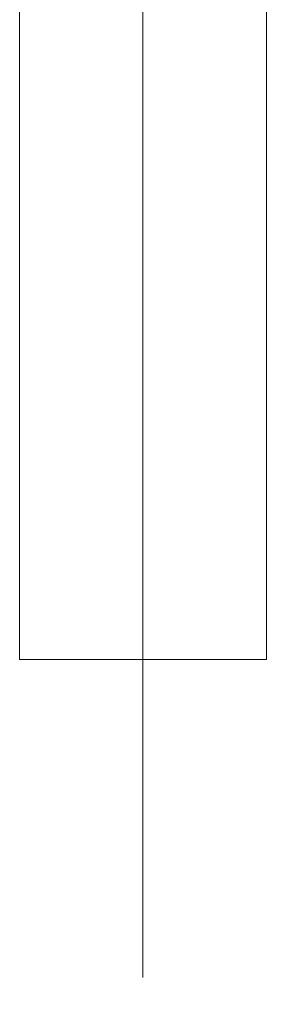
# Model space of a CAD drawing. Header units: millimetres. Extents: x -15830 to 4680139, y -28864 to 2281735.
# Tile 401 of 577: x 243844 to 244014, y 243587 to 244264. Entities that reach past the tile are written whole.
import ezdxf

# ---------------------------------------------------------------- set-up
doc = ezdxf.new("R2010")
doc.units = ezdxf.units.MM
doc.linetypes.add('CENTERX2', pattern=[101.6, 63.5, -12.7, 12.7, -12.7])
doc.linetypes.add('DASHDOT', pattern=[25.4, 12.7, -6.35, 0, -6.35])
for name, color, linetype, lineweight in [('A99_FVE', 30, 'Continuous', 5), ('A99_N_koty-200', 5, 'Continuous', 5), ('A99_N_koty-200 @ 1', 5, 'Continuous', 5), ('A99_N_koty-200 @ 10', 5, 'Continuous', 5), ('A99_N_koty-200 @ 100', 5, 'Continuous', 5), ('A99_N_koty-200 @ 200', 5, 'Continuous', 5), ('A99_N_koty-200 @ 250 (1)', 5, 'Continuous', 5), ('A99_N_koty-200 @ 250 (2)', 5, 'Continuous', 5), ('A99_N_koty-200 @ 400', 5, 'Continuous', 5), ('A99_S_osy', 1, 'CENTERX2', 5)]:
    doc.layers.add(name, color=color, linetype=linetype, lineweight=lineweight)
doc.styles.add('A99_kota', font='isocpeur.ttf', dxfattribs={"height": 2})
doc.dimstyles.new('A99_kota_200 new', dxfattribs={"dimscale": 200, "dimtxt": 2, "dimasz": 1.2, "dimexe": 0.5, "dimexo": 1.5, "dimgap": 0.3, "dimtad": 1, "dimdec": 0, "dimzin": 3, "dimdsep": 46, "dimtxsty": 'A99_kota', "dimblk": 'ARCHTICK', "dimcen": 2.5, "dimazin": 2, "dimtfac": 0.75, "dimtdec": 0, "dimtmove": 2, "dimatfit": 0, "dimfxl": 0, "dimtolj": 1, "dimtzin": 0, "dimlwd": 5, "dimlwe": 5, "dimarcsym": 0})

# ---------------------------------------------------------------- blocks, each defined once
blk = doc.blocks.new('_ArchTick')
at = {"color": 0, "linetype": 'ByBlock', "const_width": 0.15}
blk.add_lwpolyline([(-0.5, -0.5), (0.5, 0.5)], dxfattribs=at)
blk = doc.blocks.new('*D286')
at = {"layer": 'A99_N_koty-200', "color": 0, "linetype": 'Continuous', "lineweight": 5, "ltscale": 10, "transparency": 16777216}
for p, q in [((243928.95, 241208.25), (243928.95, 240758.25)), ((255928.95, 241208.25), (255928.95, 240758.25)), ((255928.95, 240808.25), (243928.95, 240808.25))]:
    blk.add_line(p, q, dxfattribs=at)
at = {"layer": 'Defpoints', "color": 0, "linetype": 'Continuous', "ltscale": 10, "transparency": 16777216}
for p in [(243928.95, 243683.25), (255928.95, 243683.25), (243928.95, 240808.25)]:
    blk.add_point(p, dxfattribs=at)
at = {"layer": 'A99_N_koty-200', "color": 0, "linetype": 'Continuous', "lineweight": 5, "ltscale": 10, "transparency": 16777216, "xscale": 120, "yscale": 120, "zscale": 120, "rotation": 180}
blk.add_blockref('_ArchTick', (243928.95, 240808.25), dxfattribs=at)
at = {"layer": 'A99_N_koty-200', "color": 0, "linetype": 'Continuous', "lineweight": 5, "ltscale": 10, "transparency": 16777216, "xscale": 120, "yscale": 120, "zscale": 120}
blk.add_blockref('_ArchTick', (255928.95, 240808.25), dxfattribs=at)
at = {"layer": 'A99_N_koty-200', "color": 0, "linetype": 'Continuous', "ltscale": 10, "transparency": 16777216, "insert": (249928.95, 240938.25), "char_height": 200, "attachment_point": 5, "style": 'A99_kota'}
blk.add_mtext('\\A1;12000', dxfattribs=at)
blk = doc.blocks.new('*D287')
at = {"layer": 'A99_N_koty-200', "color": 0, "linetype": 'Continuous', "lineweight": 5, "ltscale": 10, "transparency": 16777216}
for p, q in [((243928.95, 241608.25), (243928.95, 240708.25)), ((255928.95, 241608.25), (255928.95, 240708.25)), ((255928.95, 240808.25), (243928.95, 240808.25))]:
    blk.add_line(p, q, dxfattribs=at)
at = {"layer": 'Defpoints', "color": 0, "linetype": 'Continuous', "ltscale": 10, "transparency": 16777216}
for p in [(243928.95, 243683.25), (255928.95, 243683.25), (243928.95, 240808.25)]:
    blk.add_point(p, dxfattribs=at)
at = {"layer": 'A99_N_koty-200', "color": 0, "linetype": 'Continuous', "lineweight": 5, "ltscale": 10, "transparency": 16777216, "xscale": 240, "yscale": 240, "zscale": 240, "rotation": 180}
blk.add_blockref('_ArchTick', (243928.95, 240808.25), dxfattribs=at)
at = {"layer": 'A99_N_koty-200', "color": 0, "linetype": 'Continuous', "lineweight": 5, "ltscale": 10, "transparency": 16777216, "xscale": 240, "yscale": 240, "zscale": 240}
blk.add_blockref('_ArchTick', (255928.95, 240808.25), dxfattribs=at)
at = {"layer": 'A99_N_koty-200', "color": 0, "linetype": 'Continuous', "ltscale": 10, "transparency": 16777216, "insert": (249928.95, 241068.25), "char_height": 400, "attachment_point": 5, "style": 'A99_kota'}
blk.add_mtext('\\A1;12000', dxfattribs=at)
blk = doc.blocks.new('*D288')
at = {"layer": 'A99_N_koty-200', "color": 0, "linetype": 'Continuous', "lineweight": 5, "ltscale": 10, "transparency": 16777216}
for p, q in [((243928.95, 240812.25), (243928.95, 240807.75)), ((255928.95, 240808.25), (243928.95, 240808.25)), ((255928.95, 240812.25), (255928.95, 240807.75))]:
    blk.add_line(p, q, dxfattribs=at)
at = {"layer": 'Defpoints', "color": 0, "linetype": 'Continuous', "ltscale": 10, "transparency": 16777216}
for p in [(243928.95, 243683.25), (255928.95, 243683.25), (243928.95, 240808.25)]:
    blk.add_point(p, dxfattribs=at)
at = {"layer": 'A99_N_koty-200', "color": 0, "linetype": 'Continuous', "lineweight": 5, "ltscale": 10, "transparency": 16777216, "xscale": 1.2, "yscale": 1.2, "zscale": 1.2, "rotation": 180}
blk.add_blockref('_ArchTick', (243928.95, 240808.25), dxfattribs=at)
at = {"layer": 'A99_N_koty-200', "color": 0, "linetype": 'Continuous', "lineweight": 5, "ltscale": 10, "transparency": 16777216, "xscale": 1.2, "yscale": 1.2, "zscale": 1.2}
blk.add_blockref('_ArchTick', (255928.95, 240808.25), dxfattribs=at)
at = {"layer": 'A99_N_koty-200', "color": 0, "linetype": 'Continuous', "ltscale": 10, "transparency": 16777216, "insert": (249928.95, 240809.55), "char_height": 2, "attachment_point": 5, "style": 'A99_kota'}
blk.add_mtext('\\A1;12000', dxfattribs=at)
blk = doc.blocks.new('*D289')
at = {"layer": 'A99_N_koty-200', "color": 0, "linetype": 'Continuous', "lineweight": 5, "ltscale": 10, "transparency": 16777216}
for p, q in [((243928.95, 242408.25), (243928.95, 240608.25)), ((255928.95, 242408.25), (255928.95, 240608.25)), ((255928.95, 240808.25), (243928.95, 240808.25))]:
    blk.add_line(p, q, dxfattribs=at)
at = {"layer": 'Defpoints', "color": 0, "linetype": 'Continuous', "ltscale": 10, "transparency": 16777216}
for p in [(243928.95, 243683.25), (255928.95, 243683.25), (243928.95, 240808.25)]:
    blk.add_point(p, dxfattribs=at)
at = {"layer": 'A99_N_koty-200', "color": 0, "linetype": 'Continuous', "lineweight": 5, "ltscale": 10, "transparency": 16777216, "xscale": 480, "yscale": 480, "zscale": 480, "rotation": 180}
blk.add_blockref('_ArchTick', (243928.95, 240808.25), dxfattribs=at)
at = {"layer": 'A99_N_koty-200', "color": 0, "linetype": 'Continuous', "lineweight": 5, "ltscale": 10, "transparency": 16777216, "xscale": 480, "yscale": 480, "zscale": 480}
blk.add_blockref('_ArchTick', (255928.95, 240808.25), dxfattribs=at)
at = {"layer": 'A99_N_koty-200', "color": 0, "linetype": 'Continuous', "ltscale": 10, "transparency": 16777216, "insert": (249928.95, 241328.25), "char_height": 800, "attachment_point": 5, "style": 'A99_kota'}
blk.add_mtext('\\A1;12000', dxfattribs=at)
blk = doc.blocks.new('*D290')
at = {"layer": 'A99_N_koty-200', "color": 0, "linetype": 'Continuous', "lineweight": 5, "ltscale": 10, "transparency": 16777216}
for p, q in [((243928.95, 240848.25), (243928.95, 240803.25)), ((255928.95, 240848.25), (255928.95, 240803.25)), ((255928.95, 240808.25), (243928.95, 240808.25))]:
    blk.add_line(p, q, dxfattribs=at)
at = {"layer": 'Defpoints', "color": 0, "linetype": 'Continuous', "ltscale": 10, "transparency": 16777216}
for p in [(243928.95, 243683.25), (255928.95, 243683.25), (243928.95, 240808.25)]:
    blk.add_point(p, dxfattribs=at)
at = {"layer": 'A99_N_koty-200', "color": 0, "linetype": 'Continuous', "lineweight": 5, "ltscale": 10, "transparency": 16777216, "xscale": 12, "yscale": 12, "zscale": 12, "rotation": 180}
blk.add_blockref('_ArchTick', (243928.95, 240808.25), dxfattribs=at)
at = {"layer": 'A99_N_koty-200', "color": 0, "linetype": 'Continuous', "lineweight": 5, "ltscale": 10, "transparency": 16777216, "xscale": 12, "yscale": 12, "zscale": 12}
blk.add_blockref('_ArchTick', (255928.95, 240808.25), dxfattribs=at)
at = {"layer": 'A99_N_koty-200', "color": 0, "linetype": 'Continuous', "ltscale": 10, "transparency": 16777216, "insert": (249928.95, 240821.25), "char_height": 20, "attachment_point": 5, "style": 'A99_kota'}
blk.add_mtext('\\A1;12000', dxfattribs=at)
blk = doc.blocks.new('*D291')
at = {"layer": 'A99_N_koty-200', "color": 0, "linetype": 'Continuous', "lineweight": 5, "ltscale": 10, "transparency": 16777216}
for p, q in [((243928.95, 241808.25), (243928.95, 240683.25)), ((255928.95, 241808.25), (255928.95, 240683.25)), ((255928.95, 240808.25), (243928.95, 240808.25))]:
    blk.add_line(p, q, dxfattribs=at)
at = {"layer": 'Defpoints', "color": 0, "linetype": 'Continuous', "ltscale": 10, "transparency": 16777216}
for p in [(243928.95, 243683.25), (255928.95, 243683.25), (243928.95, 240808.25)]:
    blk.add_point(p, dxfattribs=at)
at = {"layer": 'A99_N_koty-200', "color": 0, "linetype": 'Continuous', "lineweight": 5, "ltscale": 10, "transparency": 16777216, "xscale": 300, "yscale": 300, "zscale": 300, "rotation": 180}
blk.add_blockref('_ArchTick', (243928.95, 240808.25), dxfattribs=at)
at = {"layer": 'A99_N_koty-200', "color": 0, "linetype": 'Continuous', "lineweight": 5, "ltscale": 10, "transparency": 16777216, "xscale": 300, "yscale": 300, "zscale": 300}
blk.add_blockref('_ArchTick', (255928.95, 240808.25), dxfattribs=at)
at = {"layer": 'A99_N_koty-200', "color": 0, "linetype": 'Continuous', "ltscale": 10, "transparency": 16777216, "insert": (249928.95, 241133.25), "char_height": 500, "attachment_point": 5, "style": 'A99_kota'}
blk.add_mtext('\\A1;12000', dxfattribs=at)
blk = doc.blocks.new('*D292')
at = {"layer": 'A99_N_koty-200', "color": 0, "linetype": 'Continuous', "lineweight": 5, "ltscale": 10, "transparency": 16777216}
for p, q in [((243928.95, 241808.25), (243928.95, 240683.25)), ((255928.95, 241808.25), (255928.95, 240683.25)), ((255928.95, 240808.25), (243928.95, 240808.25))]:
    blk.add_line(p, q, dxfattribs=at)
at = {"layer": 'Defpoints', "color": 0, "linetype": 'Continuous', "ltscale": 10, "transparency": 16777216}
for p in [(243928.95, 243683.25), (255928.95, 243683.25), (243928.95, 240808.25)]:
    blk.add_point(p, dxfattribs=at)
at = {"layer": 'A99_N_koty-200', "color": 0, "linetype": 'Continuous', "lineweight": 5, "ltscale": 10, "transparency": 16777216, "xscale": 300, "yscale": 300, "zscale": 300, "rotation": 180}
blk.add_blockref('_ArchTick', (243928.95, 240808.25), dxfattribs=at)
at = {"layer": 'A99_N_koty-200', "color": 0, "linetype": 'Continuous', "lineweight": 5, "ltscale": 10, "transparency": 16777216, "xscale": 300, "yscale": 300, "zscale": 300}
blk.add_blockref('_ArchTick', (255928.95, 240808.25), dxfattribs=at)
at = {"layer": 'A99_N_koty-200', "color": 0, "linetype": 'Continuous', "ltscale": 10, "transparency": 16777216, "insert": (249928.95, 241133.25), "char_height": 500, "attachment_point": 5, "style": 'A99_kota'}
blk.add_mtext('\\A1;12000', dxfattribs=at)
blk = doc.blocks.new('*D293')
at = {"layer": 'A99_N_koty-200', "color": 0, "linetype": 'Continuous', "lineweight": 5, "ltscale": 10, "transparency": 16777216}
for p, q in [((237928.95, 241208.25), (237928.95, 240758.25)), ((243928.95, 241208.25), (243928.95, 240758.25)), ((243928.95, 240808.25), (237928.95, 240808.25))]:
    blk.add_line(p, q, dxfattribs=at)
at = {"layer": 'Defpoints', "color": 0, "linetype": 'Continuous', "ltscale": 10, "transparency": 16777216}
for p in [(237928.95, 243683.25), (243928.95, 243683.25), (237928.95, 240808.25)]:
    blk.add_point(p, dxfattribs=at)
at = {"layer": 'A99_N_koty-200', "color": 0, "linetype": 'Continuous', "lineweight": 5, "ltscale": 10, "transparency": 16777216, "xscale": 120, "yscale": 120, "zscale": 120, "rotation": 180}
blk.add_blockref('_ArchTick', (237928.95, 240808.25), dxfattribs=at)
at = {"layer": 'A99_N_koty-200', "color": 0, "linetype": 'Continuous', "lineweight": 5, "ltscale": 10, "transparency": 16777216, "xscale": 120, "yscale": 120, "zscale": 120}
blk.add_blockref('_ArchTick', (243928.95, 240808.25), dxfattribs=at)
at = {"layer": 'A99_N_koty-200', "color": 0, "linetype": 'Continuous', "ltscale": 10, "transparency": 16777216, "insert": (240928.95, 240938.25), "char_height": 200, "attachment_point": 5, "style": 'A99_kota'}
blk.add_mtext('\\A1;6000', dxfattribs=at)
blk = doc.blocks.new('*D294')
at = {"layer": 'A99_N_koty-200', "color": 0, "linetype": 'Continuous', "lineweight": 5, "ltscale": 10, "transparency": 16777216}
for p, q in [((237928.95, 241608.25), (237928.95, 240708.25)), ((243928.95, 241608.25), (243928.95, 240708.25)), ((243928.95, 240808.25), (237928.95, 240808.25))]:
    blk.add_line(p, q, dxfattribs=at)
at = {"layer": 'Defpoints', "color": 0, "linetype": 'Continuous', "ltscale": 10, "transparency": 16777216}
for p in [(237928.95, 243683.25), (243928.95, 243683.25), (237928.95, 240808.25)]:
    blk.add_point(p, dxfattribs=at)
at = {"layer": 'A99_N_koty-200', "color": 0, "linetype": 'Continuous', "lineweight": 5, "ltscale": 10, "transparency": 16777216, "xscale": 240, "yscale": 240, "zscale": 240, "rotation": 180}
blk.add_blockref('_ArchTick', (237928.95, 240808.25), dxfattribs=at)
at = {"layer": 'A99_N_koty-200', "color": 0, "linetype": 'Continuous', "lineweight": 5, "ltscale": 10, "transparency": 16777216, "xscale": 240, "yscale": 240, "zscale": 240}
blk.add_blockref('_ArchTick', (243928.95, 240808.25), dxfattribs=at)
at = {"layer": 'A99_N_koty-200', "color": 0, "linetype": 'Continuous', "ltscale": 10, "transparency": 16777216, "insert": (240928.95, 241068.25), "char_height": 400, "attachment_point": 5, "style": 'A99_kota'}
blk.add_mtext('\\A1;6000', dxfattribs=at)
blk = doc.blocks.new('*D295')
at = {"layer": 'A99_N_koty-200', "color": 0, "linetype": 'Continuous', "lineweight": 5, "ltscale": 10, "transparency": 16777216}
for p, q in [((237928.95, 240812.25), (237928.95, 240807.75)), ((243928.95, 240808.25), (237928.95, 240808.25)), ((243928.95, 240812.25), (243928.95, 240807.75))]:
    blk.add_line(p, q, dxfattribs=at)
at = {"layer": 'Defpoints', "color": 0, "linetype": 'Continuous', "ltscale": 10, "transparency": 16777216}
for p in [(237928.95, 243683.25), (243928.95, 243683.25), (237928.95, 240808.25)]:
    blk.add_point(p, dxfattribs=at)
at = {"layer": 'A99_N_koty-200', "color": 0, "linetype": 'Continuous', "lineweight": 5, "ltscale": 10, "transparency": 16777216, "xscale": 1.2, "yscale": 1.2, "zscale": 1.2, "rotation": 180}
blk.add_blockref('_ArchTick', (237928.95, 240808.25), dxfattribs=at)
at = {"layer": 'A99_N_koty-200', "color": 0, "linetype": 'Continuous', "lineweight": 5, "ltscale": 10, "transparency": 16777216, "xscale": 1.2, "yscale": 1.2, "zscale": 1.2}
blk.add_blockref('_ArchTick', (243928.95, 240808.25), dxfattribs=at)
at = {"layer": 'A99_N_koty-200', "color": 0, "linetype": 'Continuous', "ltscale": 10, "transparency": 16777216, "insert": (240928.95, 240809.55), "char_height": 2, "attachment_point": 5, "style": 'A99_kota'}
blk.add_mtext('\\A1;6000', dxfattribs=at)
blk = doc.blocks.new('*D296')
at = {"layer": 'A99_N_koty-200', "color": 0, "linetype": 'Continuous', "lineweight": 5, "ltscale": 10, "transparency": 16777216}
for p, q in [((237928.95, 242408.25), (237928.95, 240608.25)), ((243928.95, 242408.25), (243928.95, 240608.25)), ((243928.95, 240808.25), (237928.95, 240808.25))]:
    blk.add_line(p, q, dxfattribs=at)
at = {"layer": 'Defpoints', "color": 0, "linetype": 'Continuous', "ltscale": 10, "transparency": 16777216}
for p in [(237928.95, 243683.25), (243928.95, 243683.25), (237928.95, 240808.25)]:
    blk.add_point(p, dxfattribs=at)
at = {"layer": 'A99_N_koty-200', "color": 0, "linetype": 'Continuous', "lineweight": 5, "ltscale": 10, "transparency": 16777216, "xscale": 480, "yscale": 480, "zscale": 480, "rotation": 180}
blk.add_blockref('_ArchTick', (237928.95, 240808.25), dxfattribs=at)
at = {"layer": 'A99_N_koty-200', "color": 0, "linetype": 'Continuous', "lineweight": 5, "ltscale": 10, "transparency": 16777216, "xscale": 480, "yscale": 480, "zscale": 480}
blk.add_blockref('_ArchTick', (243928.95, 240808.25), dxfattribs=at)
at = {"layer": 'A99_N_koty-200', "color": 0, "linetype": 'Continuous', "ltscale": 10, "transparency": 16777216, "insert": (240928.95, 241328.25), "char_height": 800, "attachment_point": 5, "style": 'A99_kota'}
blk.add_mtext('\\A1;6000', dxfattribs=at)
blk = doc.blocks.new('*D297')
at = {"layer": 'A99_N_koty-200', "color": 0, "linetype": 'Continuous', "lineweight": 5, "ltscale": 10, "transparency": 16777216}
for p, q in [((237928.95, 240848.25), (237928.95, 240803.25)), ((243928.95, 240848.25), (243928.95, 240803.25)), ((243928.95, 240808.25), (237928.95, 240808.25))]:
    blk.add_line(p, q, dxfattribs=at)
at = {"layer": 'Defpoints', "color": 0, "linetype": 'Continuous', "ltscale": 10, "transparency": 16777216}
for p in [(237928.95, 243683.25), (243928.95, 243683.25), (237928.95, 240808.25)]:
    blk.add_point(p, dxfattribs=at)
at = {"layer": 'A99_N_koty-200', "color": 0, "linetype": 'Continuous', "lineweight": 5, "ltscale": 10, "transparency": 16777216, "xscale": 12, "yscale": 12, "zscale": 12, "rotation": 180}
blk.add_blockref('_ArchTick', (237928.95, 240808.25), dxfattribs=at)
at = {"layer": 'A99_N_koty-200', "color": 0, "linetype": 'Continuous', "lineweight": 5, "ltscale": 10, "transparency": 16777216, "xscale": 12, "yscale": 12, "zscale": 12}
blk.add_blockref('_ArchTick', (243928.95, 240808.25), dxfattribs=at)
at = {"layer": 'A99_N_koty-200', "color": 0, "linetype": 'Continuous', "ltscale": 10, "transparency": 16777216, "insert": (240928.95, 240821.25), "char_height": 20, "attachment_point": 5, "style": 'A99_kota'}
blk.add_mtext('\\A1;6000', dxfattribs=at)
blk = doc.blocks.new('*D298')
at = {"layer": 'A99_N_koty-200', "color": 0, "linetype": 'Continuous', "lineweight": 5, "ltscale": 10, "transparency": 16777216}
for p, q in [((237928.95, 241808.25), (237928.95, 240683.25)), ((243928.95, 241808.25), (243928.95, 240683.25)), ((243928.95, 240808.25), (237928.95, 240808.25))]:
    blk.add_line(p, q, dxfattribs=at)
at = {"layer": 'Defpoints', "color": 0, "linetype": 'Continuous', "ltscale": 10, "transparency": 16777216}
for p in [(237928.95, 243683.25), (243928.95, 243683.25), (237928.95, 240808.25)]:
    blk.add_point(p, dxfattribs=at)
at = {"layer": 'A99_N_koty-200', "color": 0, "linetype": 'Continuous', "lineweight": 5, "ltscale": 10, "transparency": 16777216, "xscale": 300, "yscale": 300, "zscale": 300, "rotation": 180}
blk.add_blockref('_ArchTick', (237928.95, 240808.25), dxfattribs=at)
at = {"layer": 'A99_N_koty-200', "color": 0, "linetype": 'Continuous', "lineweight": 5, "ltscale": 10, "transparency": 16777216, "xscale": 300, "yscale": 300, "zscale": 300}
blk.add_blockref('_ArchTick', (243928.95, 240808.25), dxfattribs=at)
at = {"layer": 'A99_N_koty-200', "color": 0, "linetype": 'Continuous', "ltscale": 10, "transparency": 16777216, "insert": (240928.95, 241133.25), "char_height": 500, "attachment_point": 5, "style": 'A99_kota'}
blk.add_mtext('\\A1;6000', dxfattribs=at)
blk = doc.blocks.new('*D299')
at = {"layer": 'A99_N_koty-200', "color": 0, "linetype": 'Continuous', "lineweight": 5, "ltscale": 10, "transparency": 16777216}
for p, q in [((237928.95, 241808.25), (237928.95, 240683.25)), ((243928.95, 241808.25), (243928.95, 240683.25)), ((243928.95, 240808.25), (237928.95, 240808.25))]:
    blk.add_line(p, q, dxfattribs=at)
at = {"layer": 'Defpoints', "color": 0, "linetype": 'Continuous', "ltscale": 10, "transparency": 16777216}
for p in [(237928.95, 243683.25), (243928.95, 243683.25), (237928.95, 240808.25)]:
    blk.add_point(p, dxfattribs=at)
at = {"layer": 'A99_N_koty-200', "color": 0, "linetype": 'Continuous', "lineweight": 5, "ltscale": 10, "transparency": 16777216, "xscale": 300, "yscale": 300, "zscale": 300, "rotation": 180}
blk.add_blockref('_ArchTick', (237928.95, 240808.25), dxfattribs=at)
at = {"layer": 'A99_N_koty-200', "color": 0, "linetype": 'Continuous', "lineweight": 5, "ltscale": 10, "transparency": 16777216, "xscale": 300, "yscale": 300, "zscale": 300}
blk.add_blockref('_ArchTick', (243928.95, 240808.25), dxfattribs=at)
at = {"layer": 'A99_N_koty-200', "color": 0, "linetype": 'Continuous', "ltscale": 10, "transparency": 16777216, "insert": (240928.95, 241133.25), "char_height": 500, "attachment_point": 5, "style": 'A99_kota'}
blk.add_mtext('\\A1;6000', dxfattribs=at)
blk = doc.blocks.new('*D103')
at = {"layer": 'A99_N_koty-200', "color": 0, "linetype": 'Continuous', "lineweight": 5, "ltscale": 10, "transparency": 16777216}
for p, q in [((213328.95, 243843.25), (213328.95, 244878.25)), ((243928.95, 243803.25), (243928.95, 244878.25)), ((213328.95, 244678.25), (243928.95, 244678.25))]:
    blk.add_line(p, q, dxfattribs=at)
at = {"layer": 'Defpoints', "color": 0, "linetype": 'Continuous', "ltscale": 10, "transparency": 16777216}
for p in [(243928.95, 244678.25), (213328.95, 243243.25), (243928.95, 243203.25)]:
    blk.add_point(p, dxfattribs=at)
at = {"layer": 'A99_N_koty-200', "color": 0, "linetype": 'Continuous', "lineweight": 5, "ltscale": 10, "transparency": 16777216, "xscale": 480, "yscale": 480, "zscale": 480, "rotation": 180}
blk.add_blockref('_ArchTick', (213328.95, 244678.25), dxfattribs=at)
at = {"layer": 'A99_N_koty-200', "color": 0, "linetype": 'Continuous', "lineweight": 5, "ltscale": 10, "transparency": 16777216, "xscale": 480, "yscale": 480, "zscale": 480}
blk.add_blockref('_ArchTick', (243928.95, 244678.25), dxfattribs=at)
at = {"layer": 'A99_N_koty-200', "color": 0, "linetype": 'Continuous', "ltscale": 10, "transparency": 16777216, "insert": (228628.95, 245198.25), "char_height": 800, "attachment_point": 5, "style": 'A99_kota'}
blk.add_mtext('\\A1;30600', dxfattribs=at)
blk = doc.blocks.new('*D105')
at = {"layer": 'A99_N_koty-200', "color": 0, "linetype": 'Continuous', "lineweight": 5, "ltscale": 10, "transparency": 16777216}
for p, q in [((213328.95, 243678.25), (213328.95, 244803.25)), ((243928.95, 243678.25), (243928.95, 244803.25)), ((213328.95, 244678.25), (243928.95, 244678.25))]:
    blk.add_line(p, q, dxfattribs=at)
at = {"layer": 'Defpoints', "color": 0, "linetype": 'Continuous', "ltscale": 10, "transparency": 16777216}
for p in [(243928.95, 244678.25), (213328.95, 243243.25), (243928.95, 243203.25)]:
    blk.add_point(p, dxfattribs=at)
at = {"layer": 'A99_N_koty-200', "color": 0, "linetype": 'Continuous', "lineweight": 5, "ltscale": 10, "transparency": 16777216, "xscale": 300, "yscale": 300, "zscale": 300, "rotation": 180}
blk.add_blockref('_ArchTick', (213328.95, 244678.25), dxfattribs=at)
at = {"layer": 'A99_N_koty-200', "color": 0, "linetype": 'Continuous', "lineweight": 5, "ltscale": 10, "transparency": 16777216, "xscale": 300, "yscale": 300, "zscale": 300}
blk.add_blockref('_ArchTick', (243928.95, 244678.25), dxfattribs=at)
at = {"layer": 'A99_N_koty-200', "color": 0, "linetype": 'Continuous', "ltscale": 10, "transparency": 16777216, "insert": (228628.95, 245003.25), "char_height": 500, "attachment_point": 5, "style": 'A99_kota'}
blk.add_mtext('\\A1;30600', dxfattribs=at)
blk = doc.blocks.new('*D106')
at = {"layer": 'A99_N_koty-200', "color": 0, "linetype": 'Continuous', "lineweight": 5, "ltscale": 10, "transparency": 16777216}
for p, q in [((213328.95, 243678.25), (213328.95, 244803.25)), ((243928.95, 243678.25), (243928.95, 244803.25)), ((213328.95, 244678.25), (243928.95, 244678.25))]:
    blk.add_line(p, q, dxfattribs=at)
at = {"layer": 'Defpoints', "color": 0, "linetype": 'Continuous', "ltscale": 10, "transparency": 16777216}
for p in [(243928.95, 244678.25), (213328.95, 243243.25), (243928.95, 243203.25)]:
    blk.add_point(p, dxfattribs=at)
at = {"layer": 'A99_N_koty-200', "color": 0, "linetype": 'Continuous', "lineweight": 5, "ltscale": 10, "transparency": 16777216, "xscale": 300, "yscale": 300, "zscale": 300, "rotation": 180}
blk.add_blockref('_ArchTick', (213328.95, 244678.25), dxfattribs=at)
at = {"layer": 'A99_N_koty-200', "color": 0, "linetype": 'Continuous', "lineweight": 5, "ltscale": 10, "transparency": 16777216, "xscale": 300, "yscale": 300, "zscale": 300}
blk.add_blockref('_ArchTick', (243928.95, 244678.25), dxfattribs=at)
at = {"layer": 'A99_N_koty-200', "color": 0, "linetype": 'Continuous', "ltscale": 10, "transparency": 16777216, "insert": (228628.95, 245003.25), "char_height": 500, "attachment_point": 5, "style": 'A99_kota'}
blk.add_mtext('\\A1;30600', dxfattribs=at)
blk = doc.blocks.new('*D110')
at = {"layer": 'A99_N_koty-200', "color": 0, "linetype": 'Continuous', "lineweight": 5, "ltscale": 10, "transparency": 16777216}
for p, q in [((243928.95, 243803.25), (243928.95, 244878.25)), ((292203.95, 243803.25), (292203.95, 244878.25)), ((243928.95, 244678.25), (292203.95, 244678.25))]:
    blk.add_line(p, q, dxfattribs=at)
at = {"layer": 'Defpoints', "color": 0, "linetype": 'Continuous', "ltscale": 10, "transparency": 16777216}
for p in [(292203.95, 244678.25), (243928.95, 243203.25), (292203.95, 243203.25)]:
    blk.add_point(p, dxfattribs=at)
at = {"layer": 'A99_N_koty-200', "color": 0, "linetype": 'Continuous', "lineweight": 5, "ltscale": 10, "transparency": 16777216, "xscale": 480, "yscale": 480, "zscale": 480, "rotation": 180}
blk.add_blockref('_ArchTick', (243928.95, 244678.25), dxfattribs=at)
at = {"layer": 'A99_N_koty-200', "color": 0, "linetype": 'Continuous', "lineweight": 5, "ltscale": 10, "transparency": 16777216, "xscale": 480, "yscale": 480, "zscale": 480}
blk.add_blockref('_ArchTick', (292203.95, 244678.25), dxfattribs=at)
at = {"layer": 'A99_N_koty-200', "color": 0, "linetype": 'Continuous', "ltscale": 10, "transparency": 16777216, "insert": (268066.45, 245198.25), "char_height": 800, "attachment_point": 5, "style": 'A99_kota'}
blk.add_mtext('\\A1;48275', dxfattribs=at)
blk = doc.blocks.new('*D112')
at = {"layer": 'A99_N_koty-200', "color": 0, "linetype": 'Continuous', "lineweight": 5, "ltscale": 10, "transparency": 16777216}
for p, q in [((243928.95, 243678.25), (243928.95, 244803.25)), ((292203.95, 243678.25), (292203.95, 244803.25)), ((243928.95, 244678.25), (292203.95, 244678.25))]:
    blk.add_line(p, q, dxfattribs=at)
at = {"layer": 'Defpoints', "color": 0, "linetype": 'Continuous', "ltscale": 10, "transparency": 16777216}
for p in [(292203.95, 244678.25), (243928.95, 243203.25), (292203.95, 243203.25)]:
    blk.add_point(p, dxfattribs=at)
at = {"layer": 'A99_N_koty-200', "color": 0, "linetype": 'Continuous', "lineweight": 5, "ltscale": 10, "transparency": 16777216, "xscale": 300, "yscale": 300, "zscale": 300, "rotation": 180}
blk.add_blockref('_ArchTick', (243928.95, 244678.25), dxfattribs=at)
at = {"layer": 'A99_N_koty-200', "color": 0, "linetype": 'Continuous', "lineweight": 5, "ltscale": 10, "transparency": 16777216, "xscale": 300, "yscale": 300, "zscale": 300}
blk.add_blockref('_ArchTick', (292203.95, 244678.25), dxfattribs=at)
at = {"layer": 'A99_N_koty-200', "color": 0, "linetype": 'Continuous', "ltscale": 10, "transparency": 16777216, "insert": (268066.45, 245003.25), "char_height": 500, "attachment_point": 5, "style": 'A99_kota'}
blk.add_mtext('\\A1;48275', dxfattribs=at)
blk = doc.blocks.new('*D113')
at = {"layer": 'A99_N_koty-200', "color": 0, "linetype": 'Continuous', "lineweight": 5, "ltscale": 10, "transparency": 16777216}
for p, q in [((243928.95, 243678.25), (243928.95, 244803.25)), ((292203.95, 243678.25), (292203.95, 244803.25)), ((243928.95, 244678.25), (292203.95, 244678.25))]:
    blk.add_line(p, q, dxfattribs=at)
at = {"layer": 'Defpoints', "color": 0, "linetype": 'Continuous', "ltscale": 10, "transparency": 16777216}
for p in [(292203.95, 244678.25), (243928.95, 243203.25), (292203.95, 243203.25)]:
    blk.add_point(p, dxfattribs=at)
at = {"layer": 'A99_N_koty-200', "color": 0, "linetype": 'Continuous', "lineweight": 5, "ltscale": 10, "transparency": 16777216, "xscale": 300, "yscale": 300, "zscale": 300, "rotation": 180}
blk.add_blockref('_ArchTick', (243928.95, 244678.25), dxfattribs=at)
at = {"layer": 'A99_N_koty-200', "color": 0, "linetype": 'Continuous', "lineweight": 5, "ltscale": 10, "transparency": 16777216, "xscale": 300, "yscale": 300, "zscale": 300}
blk.add_blockref('_ArchTick', (292203.95, 244678.25), dxfattribs=at)
at = {"layer": 'A99_N_koty-200', "color": 0, "linetype": 'Continuous', "ltscale": 10, "transparency": 16777216, "insert": (268066.45, 245003.25), "char_height": 500, "attachment_point": 5, "style": 'A99_kota'}
blk.add_mtext('\\A1;48275', dxfattribs=at)
blk = doc.blocks.new('*U792')
at = {"layer": 'A99_N_koty-200 @ 1', "linetype": 'Continuous', "ltscale": 10}
dim = blk.add_linear_dim(base=(243928.95, 240808.25), p1=(255928.95, 243683.25), p2=(243928.95, 243683.25), angle=180, dimstyle='A99_kota_200 new', override={"dimscale": 1, "dimtix": 1, "dimtofl": 1, "dimtmove": 1, "dimatfit": 1}, dxfattribs=at)
dim.commit()
dim.dimension.update_dxf_attribs({"geometry": '*D288', "text_midpoint": (249928.95, 240809.55)})
at = {"layer": 'A99_N_koty-200 @ 10', "linetype": 'Continuous', "ltscale": 10}
dim = blk.add_linear_dim(base=(243928.95, 240808.25), p1=(255928.95, 243683.25), p2=(243928.95, 243683.25), angle=180, dimstyle='A99_kota_200 new', override={"dimscale": 10, "dimtix": 1, "dimtofl": 1, "dimtmove": 1, "dimatfit": 1}, dxfattribs=at)
dim.commit()
dim.dimension.update_dxf_attribs({"geometry": '*D290', "text_midpoint": (249928.95, 240821.25)})
at = {"layer": 'A99_N_koty-200 @ 100', "linetype": 'Continuous', "ltscale": 10}
dim = blk.add_linear_dim(base=(243928.95, 240808.25), p1=(255928.95, 243683.25), p2=(243928.95, 243683.25), angle=180, dimstyle='A99_kota_200 new', override={"dimscale": 100, "dimtix": 1, "dimtofl": 1, "dimtmove": 1, "dimatfit": 1}, dxfattribs=at)
dim.commit()
dim.dimension.update_dxf_attribs({"geometry": '*D286', "text_midpoint": (249928.95, 240938.25)})
at = {"layer": 'A99_N_koty-200 @ 200', "linetype": 'Continuous', "ltscale": 10}
dim = blk.add_linear_dim(base=(243928.95, 240808.25), p1=(255928.95, 243683.25), p2=(243928.95, 243683.25), angle=180, dimstyle='A99_kota_200 new', override={"dimscale": 200, "dimtix": 1, "dimtofl": 1, "dimtmove": 1, "dimatfit": 1}, dxfattribs=at)
dim.commit()
dim.dimension.update_dxf_attribs({"geometry": '*D287', "text_midpoint": (249928.95, 241068.25)})
at = {"layer": 'A99_N_koty-200 @ 250 (1)', "linetype": 'Continuous', "ltscale": 10}
dim = blk.add_linear_dim(base=(243928.95, 240808.25), p1=(255928.95, 243683.25), p2=(243928.95, 243683.25), angle=180, dimstyle='A99_kota_200 new', override={"dimscale": 250, "dimtix": 1, "dimtofl": 1, "dimtmove": 1, "dimatfit": 1}, dxfattribs=at)
dim.commit()
dim.dimension.update_dxf_attribs({"geometry": '*D291', "text_midpoint": (249928.95, 241133.25)})
at = {"layer": 'A99_N_koty-200 @ 250 (2)', "linetype": 'Continuous', "ltscale": 10}
dim = blk.add_linear_dim(base=(243928.95, 240808.25), p1=(255928.95, 243683.25), p2=(243928.95, 243683.25), angle=180, dimstyle='A99_kota_200 new', override={"dimscale": 250, "dimtix": 1, "dimtofl": 1, "dimtmove": 1, "dimatfit": 1}, dxfattribs=at)
dim.commit()
dim.dimension.update_dxf_attribs({"geometry": '*D292', "text_midpoint": (249928.95, 241133.25)})
at = {"layer": 'A99_N_koty-200 @ 400', "linetype": 'Continuous', "ltscale": 10}
dim = blk.add_linear_dim(base=(243928.95, 240808.25), p1=(255928.95, 243683.25), p2=(243928.95, 243683.25), angle=180, dimstyle='A99_kota_200 new', override={"dimscale": 400, "dimtix": 1, "dimtofl": 1, "dimtmove": 1, "dimatfit": 1}, dxfattribs=at)
dim.commit()
dim.dimension.update_dxf_attribs({"geometry": '*D289', "text_midpoint": (249928.95, 241328.25)})
blk = doc.blocks.new('*U793')
at = {"layer": 'A99_N_koty-200 @ 1', "linetype": 'Continuous', "ltscale": 10}
dim = blk.add_linear_dim(base=(237928.95, 240808.25), p1=(243928.95, 243683.25), p2=(237928.95, 243683.25), angle=180, dimstyle='A99_kota_200 new', override={"dimscale": 1, "dimtix": 1, "dimtofl": 1, "dimtmove": 1, "dimatfit": 1}, dxfattribs=at)
dim.commit()
dim.dimension.update_dxf_attribs({"geometry": '*D295', "text_midpoint": (240928.95, 240809.55)})
at = {"layer": 'A99_N_koty-200 @ 10', "linetype": 'Continuous', "ltscale": 10}
dim = blk.add_linear_dim(base=(237928.95, 240808.25), p1=(243928.95, 243683.25), p2=(237928.95, 243683.25), angle=180, dimstyle='A99_kota_200 new', override={"dimscale": 10, "dimtix": 1, "dimtofl": 1, "dimtmove": 1, "dimatfit": 1}, dxfattribs=at)
dim.commit()
dim.dimension.update_dxf_attribs({"geometry": '*D297', "text_midpoint": (240928.95, 240821.25)})
at = {"layer": 'A99_N_koty-200 @ 100', "linetype": 'Continuous', "ltscale": 10}
dim = blk.add_linear_dim(base=(237928.95, 240808.25), p1=(243928.95, 243683.25), p2=(237928.95, 243683.25), angle=180, dimstyle='A99_kota_200 new', override={"dimscale": 100, "dimtix": 1, "dimtofl": 1, "dimtmove": 1, "dimatfit": 1}, dxfattribs=at)
dim.commit()
dim.dimension.update_dxf_attribs({"geometry": '*D293', "text_midpoint": (240928.95, 240938.25)})
at = {"layer": 'A99_N_koty-200 @ 200', "linetype": 'Continuous', "ltscale": 10}
dim = blk.add_linear_dim(base=(237928.95, 240808.25), p1=(243928.95, 243683.25), p2=(237928.95, 243683.25), angle=180, dimstyle='A99_kota_200 new', override={"dimscale": 200, "dimtix": 1, "dimtofl": 1, "dimtmove": 1, "dimatfit": 1}, dxfattribs=at)
dim.commit()
dim.dimension.update_dxf_attribs({"geometry": '*D294', "text_midpoint": (240928.95, 241068.25)})
at = {"layer": 'A99_N_koty-200 @ 250 (1)', "linetype": 'Continuous', "ltscale": 10}
dim = blk.add_linear_dim(base=(237928.95, 240808.25), p1=(243928.95, 243683.25), p2=(237928.95, 243683.25), angle=180, dimstyle='A99_kota_200 new', override={"dimscale": 250, "dimtix": 1, "dimtofl": 1, "dimtmove": 1, "dimatfit": 1}, dxfattribs=at)
dim.commit()
dim.dimension.update_dxf_attribs({"geometry": '*D298', "text_midpoint": (240928.95, 241133.25)})
at = {"layer": 'A99_N_koty-200 @ 250 (2)', "linetype": 'Continuous', "ltscale": 10}
dim = blk.add_linear_dim(base=(237928.95, 240808.25), p1=(243928.95, 243683.25), p2=(237928.95, 243683.25), angle=180, dimstyle='A99_kota_200 new', override={"dimscale": 250, "dimtix": 1, "dimtofl": 1, "dimtmove": 1, "dimatfit": 1}, dxfattribs=at)
dim.commit()
dim.dimension.update_dxf_attribs({"geometry": '*D299', "text_midpoint": (240928.95, 241133.25)})
at = {"layer": 'A99_N_koty-200 @ 400', "linetype": 'Continuous', "ltscale": 10}
dim = blk.add_linear_dim(base=(237928.95, 240808.25), p1=(243928.95, 243683.25), p2=(237928.95, 243683.25), angle=180, dimstyle='A99_kota_200 new', override={"dimscale": 400, "dimtix": 1, "dimtofl": 1, "dimtmove": 1, "dimatfit": 1}, dxfattribs=at)
dim.commit()
dim.dimension.update_dxf_attribs({"geometry": '*D296', "text_midpoint": (240928.95, 241328.25)})
blk = doc.blocks.new('*U828')
at = {"layer": 'A99_N_koty-200 @ 250 (1)', "linetype": 'Continuous', "ltscale": 10}
dim = blk.add_linear_dim(base=(243928.95, 244678.25), p1=(213328.95, 243243.25), p2=(243928.95, 243203.25), dimstyle='A99_kota_200 new', override={"dimscale": 250, "dimtix": 1, "dimtofl": 1, "dimtmove": 2, "dimatfit": 3}, dxfattribs=at)
dim.commit()
dim.dimension.update_dxf_attribs({"geometry": '*D105', "text_midpoint": (228628.95, 245003.25)})
at = {"layer": 'A99_N_koty-200 @ 250 (2)', "linetype": 'Continuous', "ltscale": 10}
dim = blk.add_linear_dim(base=(243928.95, 244678.25), p1=(213328.95, 243243.25), p2=(243928.95, 243203.25), dimstyle='A99_kota_200 new', override={"dimscale": 250, "dimtix": 1, "dimtofl": 1, "dimtmove": 2, "dimatfit": 3}, dxfattribs=at)
dim.commit()
dim.dimension.update_dxf_attribs({"geometry": '*D106', "text_midpoint": (228628.95, 245003.25)})
at = {"layer": 'A99_N_koty-200 @ 400', "linetype": 'Continuous', "ltscale": 10}
dim = blk.add_linear_dim(base=(243928.95, 244678.25), p1=(213328.95, 243243.25), p2=(243928.95, 243203.25), dimstyle='A99_kota_200 new', override={"dimscale": 400, "dimtix": 1, "dimtofl": 1, "dimtmove": 2, "dimatfit": 3}, dxfattribs=at)
dim.commit()
dim.dimension.update_dxf_attribs({"geometry": '*D103', "text_midpoint": (228628.95, 245198.25)})
blk = doc.blocks.new('*U829')
at = {"layer": 'A99_N_koty-200 @ 250 (1)', "linetype": 'Continuous', "ltscale": 10}
dim = blk.add_linear_dim(base=(292203.95, 244678.25), p1=(243928.95, 243203.25), p2=(292203.95, 243203.25), dimstyle='A99_kota_200 new', override={"dimscale": 250, "dimtix": 1, "dimtofl": 1, "dimtmove": 2, "dimatfit": 3}, dxfattribs=at)
dim.commit()
dim.dimension.update_dxf_attribs({"geometry": '*D112', "text_midpoint": (268066.45, 245003.25)})
at = {"layer": 'A99_N_koty-200 @ 250 (2)', "linetype": 'Continuous', "ltscale": 10}
dim = blk.add_linear_dim(base=(292203.95, 244678.25), p1=(243928.95, 243203.25), p2=(292203.95, 243203.25), dimstyle='A99_kota_200 new', override={"dimscale": 250, "dimtix": 1, "dimtofl": 1, "dimtmove": 2, "dimatfit": 3}, dxfattribs=at)
dim.commit()
dim.dimension.update_dxf_attribs({"geometry": '*D113', "text_midpoint": (268066.45, 245003.25)})
at = {"layer": 'A99_N_koty-200 @ 400', "linetype": 'Continuous', "ltscale": 10}
dim = blk.add_linear_dim(base=(292203.95, 244678.25), p1=(243928.95, 243203.25), p2=(292203.95, 243203.25), dimstyle='A99_kota_200 new', override={"dimscale": 400, "dimtix": 1, "dimtofl": 1, "dimtmove": 2, "dimatfit": 3}, dxfattribs=at)
dim.commit()
dim.dimension.update_dxf_attribs({"geometry": '*D110', "text_midpoint": (268066.45, 245198.25)})

msp = doc.modelspace()

# ---------------------------------------------------------------- linework, layer by layer
at = {"layer": 'A99_FVE', "linetype": 'Continuous', "lineweight": 15, "ltscale": 2}
msp.add_lwpolyline([(243843.95, 249589.126), (244013.95, 249589.126), (244013.95, 243824.126), (243843.95, 243824.126)], close=True, dxfattribs=at)
at = {"layer": 'A99_S_osy', "linetype": 'DASHDOT', "lineweight": 5, "ltscale": 30}
msp.add_lwpolyline([(243928.95, 344583.252), (243928.95, 241173.252)], dxfattribs=at)

# ---------------------------------------------------------------- block references
at = {"layer": 'A99_N_koty-200'}
for name in ['*U829', '*U828', '*U793', '*U792']:
    msp.add_blockref(name, (0, 0), dxfattribs=at)

doc.saveas('drawing.dxf')
